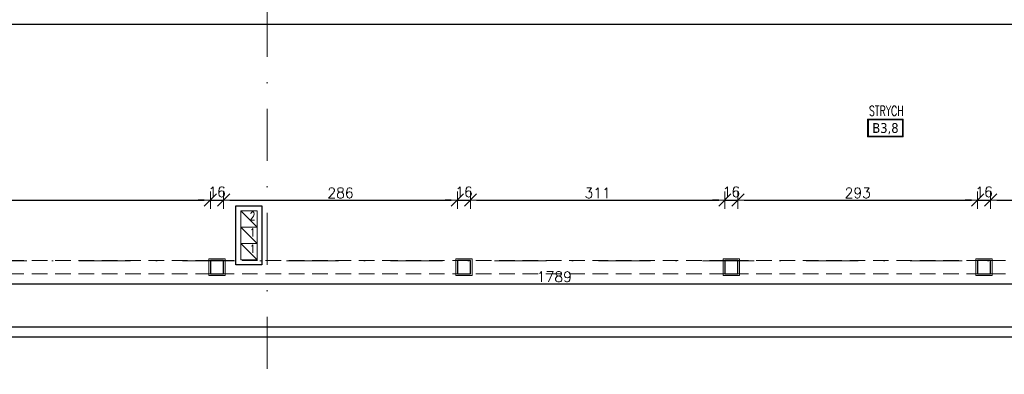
# Model space of a CAD drawing. Header units: millimetres. Extents: x 23192 to 177760, y -399809 to -79279.
# Tile 801 of 822: x 88948 to 90152, y -194780 to -194346. Entities that reach past the tile are written whole.
import ezdxf
from ezdxf.enums import TextEntityAlignment as Align

# ---------------------------------------------------------------- set-up
doc = ezdxf.new("R2010")
doc.units = ezdxf.units.MM
doc.linetypes.add('DASHDOT', pattern=[25.4, 12.7, -6.35, 0, -6.35])
doc.linetypes.add('HIDDEN', pattern=[9.525, 6.35, -3.175])
doc.layers.get('0').update_dxf_attribs({"lineweight": 0})
for name, color, linetype, lineweight in [('!! 0_ Istn-sciany', 3, 'Continuous', 30), ('!! 0_ Istn-widok', 1, 'Continuous', 15), ('!! 0_Istn-went', 5, 'Continuous', 13), ('!! 0_Opis_pom', 9, 'Continuous', 13), ('!! 0_Osie', 1, 'DASHDOT', 13), ('!! wymiary osi', 250, 'Continuous', 9), ('0-osie-liniA', 14, 'DASHDOT', 5)]:
    doc.layers.add(name, color=color, linetype=linetype, lineweight=lineweight)
doc.layers.add('Powierzchnia', color=140, linetype='Continuous', lineweight=5, plot=False)
doc.styles.add('ARCHETYP', font='romans.shx', dxfattribs={"height": 15})
doc.styles.add('ARIAL', font='tahoma.ttf')
doc.styles.add('TXT', font='simplex.shx')
doc.dimstyles.new('DIM50', dxfattribs={"dimscale": 5, "dimtxt": 2.5, "dimasz": 1.5, "dimexe": 0, "dimexo": 0, "dimgap": 0.5, "dimtad": 1, "dimdec": 4, "dimrnd": 0.5, "dimdsep": 46, "dimtxsty": 'TXT', "dimblk1": 'TICK1', "dimblk2": 'TICK1', "dimsah": 1, "dimcen": 0, "dimse1": 1, "dimse2": 1, "dimclrd": 1, "dimclre": 7, "dimclrt": 9, "dimadec": 0, "dimazin": 0, "dimtfac": 1, "dimtdec": 4, "dimtmove": 2, "dimatfit": 3, "dimldrblk": 'TICK1', "dimfxl": 1, "dimtolj": 1, "dimarcsym": 0})

# ---------------------------------------------------------------- blocks, each defined once
blk = doc.blocks.new('BLOK OSI')
at = {"layer": '0-osie-liniA', "ltscale": 5}
for points in [[(53191.21142, -193626.89479), (53191.21142, -199860.81919)], [(48639.25763, -194702.0883), (55442.2848, -194702.0883)]]:
    blk.add_lwpolyline(points, dxfattribs=at)
blk = doc.blocks.new('TICK1')
at = {"color": 2}
blk.add_line((-1, -1), (1, 1), dxfattribs=at)
at = {"color": 0}
for p, q in [((0, 0), (-1, 0)), ((0, -1.4), (0, 1.4))]:
    blk.add_line(p, q, dxfattribs=at)
blk = doc.blocks.new('*D3555')
at = {"layer": '!! wymiary osi', "color": 1, "lineweight": -2, "transparency": 16777216}
blk.add_line((88714.8, -194669.1), (90488.8, -194669.1), dxfattribs=at)
at = {"layer": 'DEFPOINTS', "color": 0, "transparency": 16777216}
for p in [(90496.3, -194669.1), (88707.3, -194721.6), (90496.3, -194721.6)]:
    blk.add_point(p, dxfattribs=at)
at = {"layer": '!! wymiary osi', "color": 1, "lineweight": -2, "transparency": 16777216, "xscale": 7.5, "yscale": 7.5, "zscale": 7.5, "rotation": 180}
blk.add_blockref('TICK1', (88707.3, -194669.1), dxfattribs=at)
at = {"layer": '!! wymiary osi', "color": 1, "lineweight": -2, "transparency": 16777216, "xscale": 7.5, "yscale": 7.5, "zscale": 7.5}
blk.add_blockref('TICK1', (90496.3, -194669.1), dxfattribs=at)
at = {"layer": '!! wymiary osi', "color": 9, "transparency": 16777216, "insert": (89601.8, -194660.3), "char_height": 12.5, "attachment_point": 5, "style": 'TXT'}
blk.add_mtext('\\A1;1789', dxfattribs=at)
blk = doc.blocks.new('*D3582')
at = {"layer": '!! wymiary osi', "color": 1, "lineweight": -2, "transparency": 16777216}
blk.add_line((88514.8, -194566.6), (89173.8, -194566.6), dxfattribs=at)
at = {"layer": 'DEFPOINTS', "color": 0, "transparency": 16777216}
for p in [(89181.3, -194566.6), (88507.3, -194640.6), (89181.3, -194640.6)]:
    blk.add_point(p, dxfattribs=at)
at = {"layer": '!! wymiary osi', "color": 1, "lineweight": -2, "transparency": 16777216, "xscale": 7.5, "yscale": 7.5, "zscale": 7.5, "rotation": 180}
blk.add_blockref('TICK1', (88507.3, -194566.6), dxfattribs=at)
at = {"layer": '!! wymiary osi', "color": 1, "lineweight": -2, "transparency": 16777216, "xscale": 7.5, "yscale": 7.5, "zscale": 7.5}
blk.add_blockref('TICK1', (89181.3, -194566.6), dxfattribs=at)
at = {"layer": '!! wymiary osi', "color": 9, "transparency": 16777216, "insert": (88844.3, -194557.8), "char_height": 12.5, "attachment_point": 5, "style": 'TXT'}
blk.add_mtext('\\A1;674', dxfattribs=at)
blk = doc.blocks.new('*D3583')
at = {"layer": '!! wymiary osi', "color": 1, "lineweight": -2, "transparency": 16777216}
for p, q in [((89173.8, -194566.6), (89166.3, -194566.6)), ((89181.3, -194566.6), (89197.3, -194566.6)), ((89204.8, -194566.6), (89212.3, -194566.6))]:
    blk.add_line(p, q, dxfattribs=at)
at = {"layer": 'DEFPOINTS', "color": 0, "transparency": 16777216}
for p in [(89197.3, -194566.6), (89181.3, -194640.6), (89197.3, -194640.6)]:
    blk.add_point(p, dxfattribs=at)
at = {"layer": '!! wymiary osi', "color": 1, "lineweight": -2, "transparency": 16777216, "xscale": 7.5, "yscale": 7.5, "zscale": 7.5}
blk.add_blockref('TICK1', (89181.3, -194566.6), dxfattribs=at)
at = {"layer": '!! wymiary osi', "color": 1, "lineweight": -2, "transparency": 16777216, "xscale": 7.5, "yscale": 7.5, "zscale": 7.5, "rotation": 180}
blk.add_blockref('TICK1', (89197.3, -194566.6), dxfattribs=at)
at = {"layer": '!! wymiary osi', "color": 9, "transparency": 16777216, "insert": (89189.3, -194556.6), "char_height": 12.5, "attachment_point": 5, "style": 'TXT'}
blk.add_mtext('\\A1;16', dxfattribs=at)
blk = doc.blocks.new('*D3584')
at = {"layer": '!! wymiary osi', "color": 1, "lineweight": -2, "transparency": 16777216}
blk.add_line((89204.8, -194566.6), (89475.8, -194566.6), dxfattribs=at)
at = {"layer": 'DEFPOINTS', "color": 0, "transparency": 16777216}
for p in [(89483.3, -194566.6), (89197.3, -194640.6), (89483.3, -194648.6)]:
    blk.add_point(p, dxfattribs=at)
at = {"layer": '!! wymiary osi', "color": 1, "lineweight": -2, "transparency": 16777216, "xscale": 7.5, "yscale": 7.5, "zscale": 7.5, "rotation": 180}
blk.add_blockref('TICK1', (89197.3, -194566.6), dxfattribs=at)
at = {"layer": '!! wymiary osi', "color": 1, "lineweight": -2, "transparency": 16777216, "xscale": 7.5, "yscale": 7.5, "zscale": 7.5}
blk.add_blockref('TICK1', (89483.3, -194566.6), dxfattribs=at)
at = {"layer": '!! wymiary osi', "color": 9, "transparency": 16777216, "insert": (89340.3, -194557.8), "char_height": 12.5, "attachment_point": 5, "style": 'TXT'}
blk.add_mtext('\\A1;286', dxfattribs=at)
blk = doc.blocks.new('*D3585')
at = {"layer": '!! wymiary osi', "color": 1, "lineweight": -2, "transparency": 16777216}
for p, q in [((89475.8, -194566.6), (89468.3, -194566.6)), ((89483.3, -194566.6), (89499.3, -194566.6)), ((89506.8, -194566.6), (89514.3, -194566.6))]:
    blk.add_line(p, q, dxfattribs=at)
at = {"layer": 'DEFPOINTS', "color": 0, "transparency": 16777216}
for p in [(89499.3, -194566.6), (89483.3, -194648.6), (89499.3, -194648.6)]:
    blk.add_point(p, dxfattribs=at)
at = {"layer": '!! wymiary osi', "color": 1, "lineweight": -2, "transparency": 16777216, "xscale": 7.5, "yscale": 7.5, "zscale": 7.5}
blk.add_blockref('TICK1', (89483.3, -194566.6), dxfattribs=at)
at = {"layer": '!! wymiary osi', "color": 1, "lineweight": -2, "transparency": 16777216, "xscale": 7.5, "yscale": 7.5, "zscale": 7.5, "rotation": 180}
blk.add_blockref('TICK1', (89499.3, -194566.6), dxfattribs=at)
at = {"layer": '!! wymiary osi', "color": 9, "transparency": 16777216, "insert": (89491.3, -194556.6), "char_height": 12.5, "attachment_point": 5, "style": 'TXT'}
blk.add_mtext('\\A1;16', dxfattribs=at)
blk = doc.blocks.new('*D3586')
at = {"layer": '!! wymiary osi', "color": 1, "lineweight": -2, "transparency": 16777216}
blk.add_line((89506.8, -194566.6), (89802.8, -194566.6), dxfattribs=at)
at = {"layer": 'DEFPOINTS', "color": 0, "transparency": 16777216}
for p in [(89810.3, -194566.6), (89499.3, -194648.6), (89810.3, -194648.6)]:
    blk.add_point(p, dxfattribs=at)
at = {"layer": '!! wymiary osi', "color": 1, "lineweight": -2, "transparency": 16777216, "xscale": 7.5, "yscale": 7.5, "zscale": 7.5, "rotation": 180}
blk.add_blockref('TICK1', (89499.3, -194566.6), dxfattribs=at)
at = {"layer": '!! wymiary osi', "color": 1, "lineweight": -2, "transparency": 16777216, "xscale": 7.5, "yscale": 7.5, "zscale": 7.5}
blk.add_blockref('TICK1', (89810.3, -194566.6), dxfattribs=at)
at = {"layer": '!! wymiary osi', "color": 9, "transparency": 16777216, "insert": (89654.8, -194557.8), "char_height": 12.5, "attachment_point": 5, "style": 'TXT'}
blk.add_mtext('\\A1;311', dxfattribs=at)
blk = doc.blocks.new('*D3587')
at = {"layer": '!! wymiary osi', "color": 1, "lineweight": -2, "transparency": 16777216}
for p, q in [((89802.8, -194566.6), (89795.3, -194566.6)), ((89810.3, -194566.6), (89826.3, -194566.6)), ((89833.8, -194566.6), (89841.3, -194566.6))]:
    blk.add_line(p, q, dxfattribs=at)
at = {"layer": 'DEFPOINTS', "color": 0, "transparency": 16777216}
for p in [(89826.3, -194566.6), (89810.3, -194648.6), (89826.3, -194648.6)]:
    blk.add_point(p, dxfattribs=at)
at = {"layer": '!! wymiary osi', "color": 1, "lineweight": -2, "transparency": 16777216, "xscale": 7.5, "yscale": 7.5, "zscale": 7.5}
blk.add_blockref('TICK1', (89810.3, -194566.6), dxfattribs=at)
at = {"layer": '!! wymiary osi', "color": 1, "lineweight": -2, "transparency": 16777216, "xscale": 7.5, "yscale": 7.5, "zscale": 7.5, "rotation": 180}
blk.add_blockref('TICK1', (89826.3, -194566.6), dxfattribs=at)
at = {"layer": '!! wymiary osi', "color": 9, "transparency": 16777216, "insert": (89818.3, -194556.6), "char_height": 12.5, "attachment_point": 5, "style": 'TXT'}
blk.add_mtext('\\A1;16', dxfattribs=at)
blk = doc.blocks.new('*D3588')
at = {"layer": '!! wymiary osi', "color": 1, "lineweight": -2, "transparency": 16777216}
blk.add_line((89833.8, -194566.6), (90111.8, -194566.6), dxfattribs=at)
at = {"layer": 'DEFPOINTS', "color": 0, "transparency": 16777216}
for p in [(90119.3, -194566.6), (89826.3, -194648.6), (90119.3, -194648.6)]:
    blk.add_point(p, dxfattribs=at)
at = {"layer": '!! wymiary osi', "color": 1, "lineweight": -2, "transparency": 16777216, "xscale": 7.5, "yscale": 7.5, "zscale": 7.5, "rotation": 180}
blk.add_blockref('TICK1', (89826.3, -194566.6), dxfattribs=at)
at = {"layer": '!! wymiary osi', "color": 1, "lineweight": -2, "transparency": 16777216, "xscale": 7.5, "yscale": 7.5, "zscale": 7.5}
blk.add_blockref('TICK1', (90119.3, -194566.6), dxfattribs=at)
at = {"layer": '!! wymiary osi', "color": 9, "transparency": 16777216, "insert": (89972.8, -194557.8), "char_height": 12.5, "attachment_point": 5, "style": 'TXT'}
blk.add_mtext('\\A1;293', dxfattribs=at)
blk = doc.blocks.new('*D3589')
at = {"layer": '!! wymiary osi', "color": 1, "lineweight": -2, "transparency": 16777216}
for p, q in [((90111.8, -194566.6), (90104.3, -194566.6)), ((90119.3, -194566.6), (90135.3, -194566.6)), ((90142.8, -194566.6), (90150.3, -194566.6))]:
    blk.add_line(p, q, dxfattribs=at)
at = {"layer": 'DEFPOINTS', "color": 0, "transparency": 16777216}
for p in [(90135.3, -194566.6), (90119.3, -194648.6), (90135.3, -194648.6)]:
    blk.add_point(p, dxfattribs=at)
at = {"layer": '!! wymiary osi', "color": 1, "lineweight": -2, "transparency": 16777216, "xscale": 7.5, "yscale": 7.5, "zscale": 7.5}
blk.add_blockref('TICK1', (90119.3, -194566.6), dxfattribs=at)
at = {"layer": '!! wymiary osi', "color": 1, "lineweight": -2, "transparency": 16777216, "xscale": 7.5, "yscale": 7.5, "zscale": 7.5, "rotation": 180}
blk.add_blockref('TICK1', (90135.3, -194566.6), dxfattribs=at)
at = {"layer": '!! wymiary osi', "color": 9, "transparency": 16777216, "insert": (90127.3, -194556.6), "char_height": 12.5, "attachment_point": 5, "style": 'TXT'}
blk.add_mtext('\\A1;16', dxfattribs=at)
blk = doc.blocks.new('*D3590')
at = {"layer": '!! wymiary osi', "color": 1, "lineweight": -2, "transparency": 16777216}
blk.add_line((90142.8, -194566.6), (90438.8, -194566.6), dxfattribs=at)
at = {"layer": 'DEFPOINTS', "color": 0, "transparency": 16777216}
for p in [(90446.3, -194566.6), (90135.3, -194648.6), (90446.3, -194648.6)]:
    blk.add_point(p, dxfattribs=at)
at = {"layer": '!! wymiary osi', "color": 1, "lineweight": -2, "transparency": 16777216, "xscale": 7.5, "yscale": 7.5, "zscale": 7.5, "rotation": 180}
blk.add_blockref('TICK1', (90135.3, -194566.6), dxfattribs=at)
at = {"layer": '!! wymiary osi', "color": 1, "lineweight": -2, "transparency": 16777216, "xscale": 7.5, "yscale": 7.5, "zscale": 7.5}
blk.add_blockref('TICK1', (90446.3, -194566.6), dxfattribs=at)
at = {"layer": '!! wymiary osi', "color": 9, "transparency": 16777216, "insert": (90290.8, -194557.8), "char_height": 12.5, "attachment_point": 5, "style": 'TXT'}
blk.add_mtext('\\A1;311', dxfattribs=at)

msp = doc.modelspace()

# ---------------------------------------------------------------- linework, layer by layer
at = {"layer": '!! 0_ Istn-sciany'}
for points in [[(88651.30497, -194351.5883), (91039.25413, -194351.5883)], [(88707.27955, -194721.5883), (90496.25413, -194721.5883)], [(88707.27955, -194733.5883), (90471.25413, -194733.5883)]]:
    msp.add_lwpolyline(points, dxfattribs=at)
for points in [[(89212.25413, -194573.5883), (89244.25413, -194573.5883), (89244.25413, -194645.5883), (89212.25413, -194645.5883)], [(89181.25413, -194656.5883), (89197.25413, -194656.5883), (89197.25413, -194640.5883), (89181.25413, -194640.5883)], [(89483.25413, -194656.5883), (89499.25413, -194656.5883), (89499.25413, -194640.5883), (89483.25413, -194640.5883)], [(89810.25413, -194656.5883), (89826.25413, -194656.5883), (89826.25413, -194640.5883), (89810.25413, -194640.5883)], [(90119.25413, -194656.5883), (90135.25413, -194656.5883), (90135.25413, -194640.5883), (90119.25413, -194640.5883)]]:
    msp.add_lwpolyline(points, close=True, dxfattribs=at)
at = {"layer": '!! 0_ Istn-widok', "linetype": 'HIDDEN', "ltscale": 3}
for points in [[(91039.25413, -194640.5883), (88507.27955, -194640.5883)], [(91039.25413, -194656.5883), (88495.27955, -194656.5883)]]:
    msp.add_lwpolyline(points, dxfattribs=at)
at = {"layer": '!! 0_ Istn-widok'}
for points in [[(89179.25413, -194658.5883), (89199.25413, -194658.5883), (89199.25413, -194638.5883), (89179.25413, -194638.5883)], [(89481.25413, -194658.5883), (89501.25413, -194658.5883), (89501.25413, -194638.5883), (89481.25413, -194638.5883)], [(89808.25413, -194658.5883), (89828.25413, -194658.5883), (89828.25413, -194638.5883), (89808.25413, -194638.5883)], [(90117.25413, -194658.5883), (90137.25413, -194658.5883), (90137.25413, -194638.5883), (90117.25413, -194638.5883)]]:
    msp.add_lwpolyline(points, close=True, dxfattribs=at)
at = {"layer": '!! 0_Istn-went'}
for points in [[(89218.25413, -194599.5883), (89238.25413, -194599.5883), (89238.25413, -194579.5883), (89218.25413, -194579.5883)], [(89218.25413, -194619.5883), (89238.25413, -194619.5883), (89238.25413, -194599.5883), (89218.25413, -194599.5883)], [(89218.25413, -194639.5883), (89238.25413, -194639.5883), (89238.25413, -194619.5883), (89218.25413, -194619.5883)]]:
    msp.add_lwpolyline(points, close=True, dxfattribs=at)
for points in [[(89218.25413, -194579.5883), (89238.25413, -194599.5883)], [(89218.25413, -194599.5883), (89238.25413, -194619.5883)], [(89218.25413, -194619.5883), (89238.25413, -194639.5883)]]:
    msp.add_lwpolyline(points, dxfattribs=at)
at = {"layer": '!! 0_Opis_pom', "ltscale": 0.7}
for points in [[(89984.90539, -194489.35972), (90028.42539, -194489.35972), (90028.42539, -194467.59972), (89984.90539, -194467.59972)], [(89985.99339, -194488.27172), (90027.33739, -194488.27172), (90027.33739, -194468.68772), (89985.99339, -194468.68772)]]:
    msp.add_lwpolyline(points, close=True, dxfattribs=at)
at = {"layer": 'Powierzchnia'}
for points in [[(90496.25413, -194721.5883), (90496.25413, -194908.5883), (91039.25413, -194908.5883), (91039.25413, -194351.5883), (88507.27955, -194351.5883), (88507.27955, -194721.5883)], [(86845.83253, -194926.5883), (86845.83253, -194733.5883), (90471.2792, -194733.5883), (90471.2792, -194908.5883), (88937.82356, -194908.5883), (88937.82356, -195226.5883), (88739.25413, -195226.5883), (88739.25413, -194926.5883), (88031.2792, -194926.5883), (88031.2792, -194908.5883), (87944.2792, -194908.5883), (87944.2792, -194926.5883), (87307.2792, -194926.5883), (87307.2792, -194908.5883), (86969.2792, -194908.5883), (86969.2792, -194926.5883)]]:
    msp.add_lwpolyline(points, close=True, dxfattribs=at)

# ---------------------------------------------------------------- block references
at = {"layer": '!! 0_Osie'}
msp.add_blockref('BLOK OSI', (36059.54271, 61.46017), dxfattribs=at)

# ---------------------------------------------------------------- texts
at = {"layer": '!! 0_Istn-went', "style": 'ARCHETYP', "width": 0.8}
for s, p in [('2', (89229.3747, -194591.12797)), ('1', (89229.3747, -194611.12797)), ('1', (89229.3747, -194631.12797))]:
    msp.add_text(s, height=10, rotation=0.00000004, dxfattribs=at).set_placement(p)
at = {"layer": '!! 0_Opis_pom', "ltscale": 0.7, "style": 'TXT', "width": 0.7}
msp.add_text('STRYCH', height=12, dxfattribs=at).set_placement((90007.78052, -194463.55341), align=Align.CENTER)
at = {"layer": '!! 0_Opis_pom', "ltscale": 0.7, "style": 'ARIAL'}
msp.add_attdef('B3,8', text='', height=11.968, dxfattribs=at).set_placement((90006.66539, -194478.47972), align=Align.MIDDLE_CENTER)

# ---------------------------------------------------------------- dimensions: what is measured, and where the dimension line sits
at = {"layer": '!! wymiary osi'}
for base, p1, p2, picture, middle in [((89181.25413, -194566.59732), (88507.27955, -194640.5883), (89181.25413, -194640.5883), '*D3582', (88844.26684, -194557.84732)), ((89197.25413, -194566.59732), (89181.25413, -194640.5883), (89197.25413, -194640.62813), '*D3583', (89189.25413, -194556.59732)), ((89483.25413, -194566.59732), (89197.25413, -194640.62813), (89483.25413, -194648.5883), '*D3584', (89340.25413, -194557.84732)), ((89499.25413, -194566.59732), (89483.25413, -194648.5883), (89499.25413, -194648.5883), '*D3585', (89491.25413, -194556.59732)), ((89810.25413, -194566.59732), (89499.25413, -194648.5883), (89810.25413, -194648.5883), '*D3586', (89654.75413, -194557.84732)), ((89826.25413, -194566.59732), (89810.25413, -194648.5883), (89826.25413, -194648.58734), '*D3587', (89818.25413, -194556.59732)), ((90119.25413, -194566.59732), (89826.25413, -194648.58734), (90119.25413, -194648.5883), '*D3588', (89972.75413, -194557.84732)), ((90135.25413, -194566.59732), (90119.25413, -194648.5883), (90135.25413, -194648.5883), '*D3589', (90127.25413, -194556.59732)), ((90446.25413, -194566.59732), (90135.25413, -194648.5883), (90446.25413, -194648.5883), '*D3590', (90290.75413, -194557.84732)), ((90496.25413, -194669.08636), (88707.27955, -194721.5883), (90496.25413, -194721.5883), '*D3555', (89601.76684, -194660.33636))]:
    dim = msp.add_linear_dim(base=base, p1=p1, p2=p2, dimstyle='DIM50', dxfattribs=at)
    dim.commit()
    dim.dimension.update_dxf_attribs({"geometry": picture, "text_midpoint": middle})

doc.saveas('drawing.dxf')
